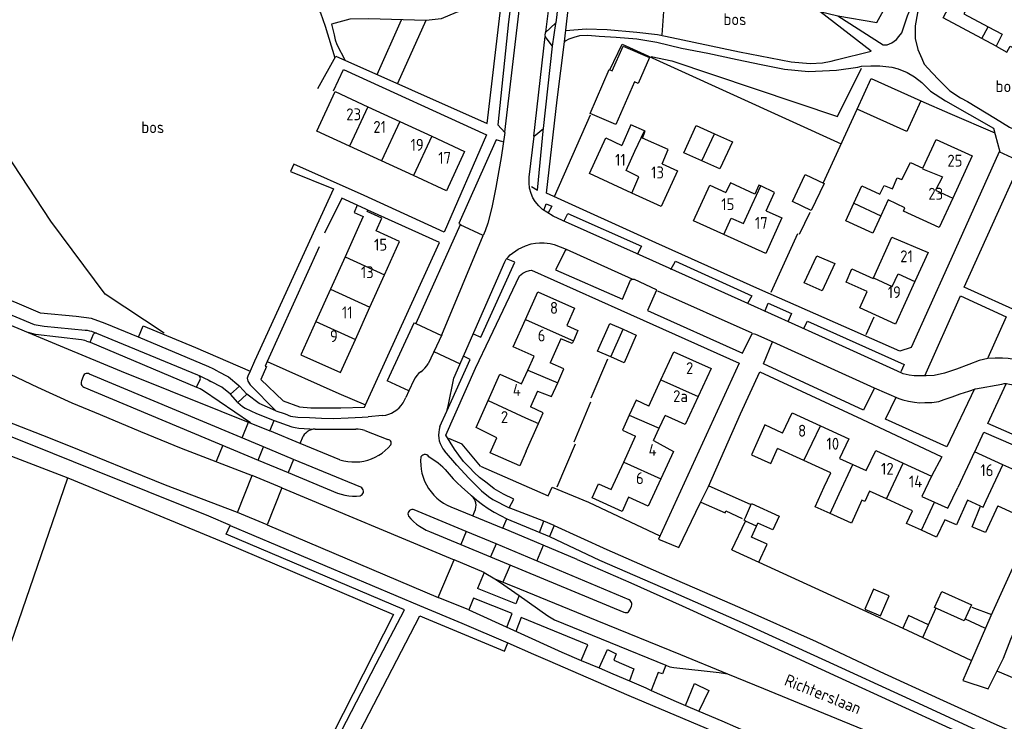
# Model space of a CAD drawing. Header units: metres. Extents: x 226218 to 240385, y 439369 to 449677.
# Tile 260 of 353: x 236286 to 236493, y 445125 to 445272. Entities that reach past the tile are written whole.
import ezdxf

# ---------------------------------------------------------------- set-up
doc = ezdxf.new("R2010")
doc.units = ezdxf.units.M
doc.header["$MEASUREMENT"] = 0
for name, color, linetype in [('BIJGEBOUW', 4, 'Continuous'), ('DAKRAND', 4, 'Continuous'), ('DAKRAND-BYG', 4, 'Continuous'), ('FUNKTIEAAND', 253, 'Continuous'), ('HEG', 253, 'Continuous'), ('HEK', 253, 'Continuous'), ('HOOFDGEBOUW', 4, 'Continuous'), ('HUISNUMMER', 253, 'Continuous'), ('KANTVERH', 253, 'Continuous'), ('OVLIJNOBJ', 253, 'Continuous'), ('RASTER', 253, 'Continuous'), ('STRAATNAAM', 253, 'Continuous'), ('TUSSENMUUR', 253, 'Continuous')]:
    doc.layers.add(name, color=color, linetype=linetype)
doc.styles.get("Standard").update_dxf_attribs({"font": 'iso.shx'})

msp = doc.modelspace()

# ---------------------------------------------------------------- linework, layer by layer
at = {"layer": 'BIJGEBOUW'}
for p, q in [((236432.48, 445248.43), (236436.28, 445246.72)), ((236413.28, 445207.33), (236416.04, 445206.12))]:
    msp.add_line(p, q, dxfattribs=at)
for points in [[(236429.82, 445242.75), (236426.02, 445244.45), (236428.68, 445250.13), (236432.48, 445248.43)], [(236436.28, 445246.72), (236433.62, 445241.04), (236429.82, 445242.75)], [(236455.54, 445237.97), (236452.85, 445232.31), (236448.9, 445234.19), (236451.59, 445239.85), (236455.54, 445237.97)], [(236410.71, 445201.51), (236407.94, 445202.73), (236410.51, 445208.55), (236413.28, 445207.33)], [(236416.04, 445206.12), (236413.48, 445200.29), (236410.71, 445201.51)], [(236438.99, 445167.79), (236440.31, 445170.7), (236446.08, 445168.07), (236444.75, 445165.17), (236441.63, 445166.59)]]:
    msp.add_lwpolyline(points, dxfattribs=at)
at = {"layer": 'DAKRAND'}
for p, q in [((236472.49, 445232.86), (236468.98, 445234.52)), ((236392.95, 445181.72), (236395.51, 445187.52))]:
    msp.add_line(p, q, dxfattribs=at)
for points in [[(236417.77, 445249.04), (236414.89, 445250.3), (236413.05, 445245.99)], [(236421.47, 445242.13), (236422.79, 445245.1), (236417.36, 445247.49), (236417.93, 445248.97), (236417.77, 445249.04)], [(236467.27, 445235.74), (236468.15, 445237.55), (236469.89, 445236.85), (236470.87, 445239.18), (236471.88, 445238.8), (236473.67, 445242.41), (236476.32, 445241.23)], [(236442.23, 445237.46), (236441.85, 445237.65), (236440.96, 445235.76), (236435.84, 445238.1), (236434.91, 445236.08)], [(236443.36, 445232.26), (236445.11, 445236.07), (236442.23, 445237.46)], [(236357.42, 445233.4), (236356.78, 445231.9), (236358.64, 445231.03), (236357.99, 445229.53)], [(236359.62, 445232.4), (236359.38, 445232.51), (236357.42, 445233.4)], [(236361.4, 445228), (236362.57, 445230.72), (236359.47, 445232.08), (236359.62, 445232.4)], [(236464.59, 445215.25), (236460.19, 445217.25), (236461.39, 445220.02), (236465.84, 445218)], [(236401.44, 445208.15), (236403.79, 445207.09), (236402.88, 445204.93)], [(236402.88, 445204.93), (236402.62, 445204.32), (236400.18, 445205.32)], [(236395.51, 445187.52), (236396.49, 445189.76), (236393.82, 445191.04)], [(236446.78, 445185.49), (236443.08, 445187.27), (236440.25, 445180.92), (236444.32, 445179.12), (236445.76, 445182.27)], [(236456.82, 445168.6), (236453.63, 445170.04), (236455.54, 445174.23)], [(236465.06, 445173.32), (236464.13, 445171.16), (236463.45, 445171.4), (236461.32, 445166.57), (236456.82, 445168.6)], [(236488.42, 445170.19), (236485.67, 445171.39), (236483.39, 445166.22), (236480.92, 445167.32)], [(236486.93, 445165.69), (236486.65, 445165.81), (236488.42, 445170.19)], [(236492.06, 445170.22), (236489.49, 445164.59), (236486.93, 445165.69)]]:
    msp.add_lwpolyline(points, dxfattribs=at)
at = {"layer": 'DAKRAND-BYG'}
for p, q in [((236491.67, 445266.87), (236488.66, 445268.47)), ((236436.11, 445160.98), (236439.01, 445167.04)), ((236441.35, 445165.96), (236441.63, 445166.59)), ((236436.11, 445160.98), (236441.79, 445158.38)), ((236476.26, 445142.57), (236477.48, 445145.25)), ((236472.06, 445144.49), (236476.26, 445142.57))]:
    msp.add_line(p, q, dxfattribs=at)
for points in [[(236488.66, 445268.47), (236480.54, 445272.78), (236483.36, 445278.1), (236486.39, 445276.5), (236484.88, 445273.66), (236490.03, 445270.93)], [(236490.03, 445270.93), (236492.99, 445269.35), (236491.67, 445266.87)], [(236406.35, 445252.69), (236410.35, 445261.93), (236411.01, 445261.64), (236413.27, 445266.86), (236418.83, 445264.46), (236416.46, 445258.99), (236415.67, 445259.33), (236411.77, 445250.34), (236406.35, 445252.69)], [(236462.46, 445253.6), (236465.4, 445260.05), (236475.86, 445255.37)], [(236475.86, 445255.37), (236472.91, 445248.88), (236462.46, 445253.6)], [(236457.77, 445221.13), (236455.12, 445215.42), (236451.35, 445217.07), (236454, 445222.78), (236457.77, 445221.13)], [(236439.01, 445167.04), (236439.02, 445167.08), (236438.72, 445167.22), (236438.99, 445167.79)], [(236441.79, 445158.38), (236443.57, 445162.17), (236440.3, 445163.63), (236441.35, 445165.96)], [(236467.4, 445147.1), (236469.2, 445151.29), (236465.92, 445152.7), (236464.12, 445148.51), (236467.4, 445147.1)], [(236484.98, 445146.08), (236478.76, 445148.89), (236480.27, 445152.22), (236486.49, 445149.42), (236484.98, 445146.08)], [(236477.48, 445145.25), (236473.24, 445147.15), (236472.06, 445144.49)]]:
    msp.add_lwpolyline(points, dxfattribs=at)
at = {"layer": 'HEG'}
for p, q in [((236398.85, 445235.22), (236406.45, 445252.39)), ((236444.39, 445215.16), (236449.99, 445227.46)), ((236406.56, 445192.92), (236410.11, 445201.1)), ((236353.54, 445193.83), (236359.13, 445191.44)), ((236399.4, 445174.21), (236403.3, 445183.24)), ((236431.28, 445174.46), (236439.98, 445170.6)), ((236476.26, 445142.57), (236486.53, 445137.74))]:
    msp.add_line(p, q, dxfattribs=at)
at = {"layer": 'HEK'}
for p, q in [((236338.49, 445200.54), (236353.54, 445193.83)), ((236492, 445135.51), (236522.33, 445122.55))]:
    msp.add_line(p, q, dxfattribs=at)
for points in [[(236458.44, 445273.24), (236466.64, 445271.82), (236480.13, 445296.22)], [(236491.67, 445266.87), (236493.94, 445265.59), (236494.62, 445266.85), (236496.73, 445265.61)], [(236481.93, 445252.65), (236491.4, 445248.59), (236491.45, 445248.41)], [(236383.32, 445178.53), (236379.46, 445183.22), (236376.68, 445184.4)], [(236383.32, 445178.53), (236397.51, 445172.32), (236398.36, 445174.16), (236406.05, 445171.01), (236421.04, 445163.9)], [(236296.51, 445176.07), (236284.63, 445141.37), (236283.03, 445136.48), (236270.23, 445105.38), (236274.46, 445103.15), (236274.95, 445100.51), (236279.27, 445098.08)]]:
    msp.add_lwpolyline(points, dxfattribs=at)
at = {"layer": 'HOOFDGEBOUW'}
for p, q in [((236359.65, 445254.12), (236366.37, 445251.02)), ((236366.37, 445251.02), (236373.09, 445247.92)), ((236373.09, 445247.92), (236379.99, 445244.73)), ((236362.54, 445242.72), (236355.82, 445245.82)), ((236369.26, 445239.62), (236362.54, 445242.72)), ((236468.98, 445234.52), (236467.45, 445231.19)), ((236357.99, 445229.53), (236354.85, 445222.55)), ((236354.85, 445222.55), (236351.79, 445215.75)), ((236360.09, 445212.01), (236363.15, 445218.81)), ((236465.84, 445218), (236465.89, 445218.12)), ((236351.79, 445215.75), (236348.73, 445208.95)), ((236357.03, 445205.21), (236360.09, 445212.01)), ((236403.05, 445211.76), (236401.44, 445208.15)), ((236400.18, 445205.32), (236397.93, 445200.27)), ((236393.27, 445198.76), (236394.57, 445201.68)), ((236391.97, 445195.84), (236393.27, 445198.76)), ((236431.77, 445199.09), (236429.06, 445193.2)), ((236418.71, 445191.19), (236421.25, 445196.73)), ((236395.29, 445194.34), (236393.82, 445191.04)), ((236420.9, 445186.58), (236422.11, 445189.22)), ((236419.69, 445183.95), (236420.9, 445186.58)), ((236454.8, 445187.05), (236460.76, 445184.32)), ((236413.42, 445179.42), (236415.93, 445184.9)), ((236419.69, 445183.95), (236423.87, 445181.67)), ((236460.76, 445184.32), (236458.79, 445180.19)), ((236451.3, 445179.73), (236445.76, 445182.27)), ((236423.87, 445181.67), (236421.22, 445175.91)), ((236456.93, 445177.15), (236451.3, 445179.73)), ((236458.79, 445180.19), (236461.57, 445178.92)), ((236410.77, 445173.67), (236413.42, 445179.42)), ((236461.57, 445178.92), (236464.4, 445177.62)), ((236472.12, 445179.23), (236478.13, 445176.48)), ((236498.82, 445176.25), (236493.13, 445178.86)), ((236455.54, 445174.23), (236456.93, 445177.15)), ((236478.13, 445176.48), (236476.08, 445172.21)), ((236468.65, 445171.67), (236465.06, 445173.32)), ((236474.11, 445169.18), (236468.65, 445171.67)), ((236476.08, 445172.21), (236478.77, 445170.98))]:
    msp.add_line(p, q, dxfattribs=at)
for points in [[(236355.82, 445245.82), (236348.92, 445249), (236352.75, 445257.3), (236359.65, 445254.12)], [(236415.14, 445235.94), (236406.21, 445240.04), (236409.66, 445247.55), (236413.05, 445245.99)], [(236476.32, 445241.23), (236479.06, 445247.24), (236486.62, 445243.78), (236482.57, 445234.91)], [(236379.99, 445244.73), (236376.16, 445236.44), (236369.26, 445239.62)], [(236421.47, 445242.13), (236424.71, 445240.64), (236421.26, 445233.13), (236415.14, 445235.94)], [(236434.47, 445227.25), (236428.11, 445230.12), (236431.49, 445237.62), (236434.91, 445236.08)], [(236461.77, 445233.81), (236463.46, 445237.49), (236467.27, 445235.74)], [(236467.45, 445231.19), (236465.76, 445227.51), (236460.07, 445230.12), (236461.77, 445233.81)], [(236482.57, 445234.91), (236479.75, 445228.74), (236472.19, 445232.19), (236472.49, 445232.86)], [(236443.36, 445232.26), (236446.64, 445230.78), (236443.26, 445223.28), (236434.47, 445227.25)], [(236363.15, 445218.81), (236366.29, 445225.8), (236361.4, 445228)], [(236465.89, 445218.12), (236469.77, 445226.68), (236477.4, 445223.5), (236474.63, 445217.38)], [(236474.63, 445217.38), (236470.56, 445208.41), (236463.04, 445211.82), (236464.59, 445215.25)], [(236392.79, 445209.4), (236395.36, 445215.18), (236403.05, 445211.76)], [(236348.73, 445208.95), (236345.59, 445201.96), (236353.89, 445198.23), (236357.03, 445205.21)], [(236394.57, 445201.68), (236390.21, 445203.63), (236392.79, 445209.4)], [(236421.25, 445196.73), (236423.96, 445202.62), (236431.77, 445199.09)], [(236399.54, 445196.1), (236400.83, 445198.99), (236397.93, 445200.27)], [(236384.91, 445192.35), (236387.38, 445197.89), (236391.97, 445195.84)], [(236395.29, 445194.34), (236398.25, 445193.21), (236399.54, 445196.1)], [(236386.77, 445184.5), (236382.38, 445186.68), (236384.91, 445192.35)], [(236418.71, 445191.19), (236416.02, 445192.41), (236414.58, 445189.28)], [(236429.06, 445193.2), (236426.35, 445187.3), (236422.11, 445189.22)], [(236414.58, 445189.28), (236413.15, 445186.16), (236415.93, 445184.9)], [(236446.78, 445185.49), (236448.83, 445189.78), (236454.8, 445187.05)], [(236392.95, 445181.72), (236391.58, 445178.63), (236385.38, 445181.38), (236386.77, 445184.5)], [(236464.4, 445177.62), (236466.42, 445181.84), (236472.12, 445179.23)], [(236493.13, 445178.86), (236487.18, 445181.58), (236483.61, 445174.09)], [(236421.22, 445175.91), (236418.57, 445170.15), (236414.44, 445172.02)], [(236492.06, 445170.22), (236495.24, 445168.76), (236498.82, 445176.25)], [(236414.44, 445172.02), (236413.07, 445169.04), (236406.76, 445171.9), (236408.13, 445174.87), (236410.77, 445173.67)], [(236478.77, 445170.98), (236481.52, 445169.72), (236483.61, 445174.09)], [(236476.03, 445165.09), (236472.85, 445166.54), (236474.11, 445169.18)], [(236480.92, 445167.32), (236479.17, 445163.65), (236476.03, 445165.09)]]:
    msp.add_lwpolyline(points, dxfattribs=at)
at = {"layer": 'KANTVERH'}
for p, q in [((236397.07, 445269.79), (236400.14, 445295.48)), ((236398.46, 445266.87), (236399.17, 445271.63)), ((236394.52, 445247.95), (236396.92, 445268.86)), ((236349.13, 445257.94), (236352.89, 445264.7)), ((236491.51, 445248.25), (236492.44, 445244.61)), ((236375.16, 445206.14), (236383.87, 445227.02)), ((236349.38, 445224.69), (236338.49, 445200.54)), ((236401.35, 445224.18), (236415.1, 445217.97)), ((236377.72, 445197.09), (236388.43, 445221.54)), ((236420.51, 445215.42), (236440.35, 445206.62)), ((236300.52, 445204.86), (236301.3, 445204.61)), ((236301.3, 445204.61), (236301.95, 445206.29)), ((236301.3, 445204.61), (236323.61, 445195.19)), ((236375.16, 445206.14), (236372.35, 445200.1)), ((236323.42, 445203.5), (236334.88, 445198.51)), ((236373.53, 445202.65), (236379.04, 445200.09)), ((236335.84, 445200.62), (236334.88, 445198.51)), ((236338.49, 445200.54), (236338.08, 445199.61)), ((236299.81, 445197.44), (236299.43, 445196.5)), ((236337.69, 445182.65), (236301.11, 445197.93)), ((236368.29, 445194.41), (236363.73, 445196.49)), ((236369.3, 445196.67), (236368.29, 445194.41)), ((236376.52, 445191.17), (236377.72, 445197.09)), ((236299.93, 445195.19), (236336.59, 445179.86)), ((236332.64, 445195.4), (236330.78, 445193.67)), ((236368.29, 445194.41), (236367.64, 445193.01)), ((236332.32, 445191.95), (236330.78, 445193.67)), ((236334.22, 445193.72), (236332.32, 445191.95)), ((236333.85, 445190.77), (236336.22, 445189.65)), ((236374.8, 445186.88), (236376.23, 445190.15)), ((236336.22, 445189.65), (236339.93, 445188.16)), ((236339.05, 445186.02), (236339.93, 445188.16)), ((236339.93, 445188.16), (236343.66, 445186.86)), ((236362.75, 445189.2), (236359.72, 445188.93)), ((236333.21, 445184.52), (236334.59, 445187.81)), ((236345.4, 445183.35), (236339.05, 445186.02)), ((236345.16, 445186.53), (236348.56, 445186.37)), ((236348.56, 445186.37), (236349.12, 445186.34)), ((236349.12, 445186.34), (236357.14, 445186.32)), ((236359, 445186.04), (236363.81, 445184.15)), ((236345.4, 445183.35), (236346.04, 445184.85)), ((236329.16, 445182.97), (236327.73, 445179.53)), ((236336.59, 445179.86), (236337.69, 445182.65)), ((236344.05, 445179.99), (236337.69, 445182.65)), ((236353.79, 445179.89), (236345.4, 445183.35)), ((236378.33, 445178.79), (236375.77, 445181.76)), ((236336.59, 445179.86), (236342.89, 445177.25)), ((236344.05, 445179.99), (236342.89, 445177.25)), ((236358.14, 445174.12), (236344.05, 445179.99)), ((236374.4, 445179.21), (236372.49, 445180.56)), ((236332.23, 445168.86), (236335.32, 445176.59)), ((236341.54, 445173.99), (236335.32, 445176.59)), ((236342.89, 445177.25), (236353.29, 445172.92)), ((236341.54, 445173.99), (236338.5, 445166.25)), ((236341.54, 445173.99), (236377.75, 445158.85)), ((236381.31, 445172.49), (236379.36, 445174.2)), ((236380.32, 445164.84), (236369.41, 445169.42)), ((236377.11, 445170.03), (236381.7, 445168.11)), ((236381.7, 445168.11), (236382.29, 445169.49)), ((236396.61, 445166.98), (236389.31, 445169.81)), ((236326.13, 445168.13), (236330.71, 445166.19)), ((236338.5, 445166.25), (236332.23, 445168.86)), ((236381.7, 445168.11), (236387.98, 445165.52)), ((236387.98, 445165.52), (236388.82, 445167.52)), ((236388.82, 445167.52), (236397.81, 445163.75)), ((236338.5, 445166.25), (236374.44, 445150.97)), ((236403.63, 445158.94), (236387.98, 445165.52)), ((236395.69, 445164.64), (236396.61, 445166.98)), ((236398.78, 445166.1), (236396.61, 445166.98)), ((236398.78, 445166.1), (236397.81, 445163.75)), ((236372.63, 445164.83), (236379.16, 445162.11)), ((236380.32, 445164.84), (236379.16, 445162.11)), ((236386.61, 445162.21), (236380.32, 445164.84)), ((236379.16, 445162.11), (236385.41, 445159.48)), ((236386.61, 445162.21), (236385.41, 445159.48)), ((236414.56, 445150.47), (236386.61, 445162.21)), ((236395.14, 445158.63), (236396.53, 445161.93)), ((236385.41, 445159.48), (236413.45, 445147.86)), ((236374.44, 445150.97), (236377.75, 445158.85)), ((236384.1, 445156.2), (236377.75, 445158.85)), ((236389.52, 445157.78), (236388.01, 445154.2)), ((236384.1, 445156.2), (236382.7, 445152.83)), ((236384.1, 445156.2), (236386.32, 445154.9)), ((236390.75, 445149.63), (236382.7, 445152.83)), ((236380.85, 445148.34), (236374.44, 445150.97)), ((236381.87, 445150.82), (236380.85, 445148.34)), ((236391.45, 445151.38), (236390.75, 445149.63)), ((236414.72, 445148.4), (236415.04, 445149.17)), ((236486.57, 445148.94), (236490.69, 445147.39)), ((236485.15, 445146.45), (236489.24, 445144.61)), ((236389.04, 445141.4), (236394.45, 445139.06)), ((236404.51, 445137.75), (236408.23, 445136.17)), ((236422.27, 445136.71), (236421.56, 445134.93)), ((236408.23, 445136.17), (236411.12, 445134.94)), ((236411.12, 445134.94), (236414.61, 445133.46)), ((236418.05, 445131.95), (236419.19, 445131.45)), ((236426.39, 445128.27), (236429.24, 445127.05))]:
    msp.add_line(p, q, dxfattribs=at)
for points in [[(236352.89, 445264.7), (236384.74, 445250.61), (236387.6, 445275.05), (236391.38, 445307.18), (236388.2, 445308.98), (236369.52, 445275.45), (236368.52, 445276), (236387.01, 445309.58), (236369.11, 445319.57)], [(236534.91, 445195.09), (236532.43, 445194.31), (236509.75, 445204.96), (236485, 445216.22), (236496.9, 445242.56), (236492.34, 445244.61), (236481.53, 445220.6), (236473.83, 445203.53), (236471.44, 445202.74), (236442.02, 445215.71), (236420.14, 445225.51), (236397.17, 445235.97), (236399.46, 445255.53), (236400.99, 445267.75), (236402.88, 445284.49), (236404.47, 445298.25)], [(236392.19, 445295.7), (236389.23, 445271.96), (236386.98, 445250.31), (236388.41, 445248.66), (236387.65, 445243.45), (236387.2, 445240.67), (236386.54, 445237.14), (236385.68, 445232.92), (236384.88, 445229.65), (236384.27, 445228.01), (236383.87, 445227.02), (236379.06, 445229.27), (236369.76, 445208.53), (236375.12, 445206.05)], [(236388.46, 445248.76), (236391.78, 445277.37), (236394.23, 445297.19)], [(236400.24, 445297.32), (236400.14, 445295.73), (236400.63, 445295.08), (236401.72, 445293.39), (236399.12, 445271.73), (236396.92, 445269.65), (236396.87, 445269.16), (236396.92, 445268.86)], [(236479.69, 445283.41), (236478.04, 445280.23), (236476.34, 445276.46), (236475.14, 445273.83), (236474.64, 445271.1), (236474.68, 445268.42), (236475.27, 445266.13), (236476.05, 445264.24), (236476.6, 445263.04), (236478.23, 445261.25), (236479.67, 445259.76), (236480.95, 445258.41), (236481.95, 445257.46), (236484.23, 445255.97), (236485.66, 445255.22), (236491.53, 445251.63)], [(236458.07, 445263.95), (236465.43, 445265.81), (236454.67, 445274.09), (236458.44, 445273.24), (236467.92, 445267.15), (236468.76, 445267.09), (236469.8, 445267.54), (236470.75, 445268.23), (236471.25, 445268.87), (236471.85, 445269.67), (236473.05, 445273.19), (236474.45, 445276.66), (236475.55, 445279.24)], [(236346.18, 445277.97), (236347.79, 445276.4), (236349.05, 445274.83), (236349.67, 445273.83), (236350.66, 445271.07), (236352.7, 445264.36)], [(236387.74, 445276.24), (236385.55, 445276.49), (236378.19, 445273.92), (236375.07, 445272.61), (236371.87, 445272.26), (236359.78, 445272.56), (236355.85, 445272.51), (236351.97, 445271.43)], [(236351.97, 445271.43), (236352.56, 445269.19), (236352.74, 445268.19), (236353.11, 445267.19), (236354.86, 445263.83)], [(236470.93, 445198.52), (236459.37, 445203.78), (236439.48, 445212.73), (236416.11, 445223.29), (236400.58, 445230.19), (236398.59, 445231.14), (236397.25, 445231.94), (236396.36, 445232.49), (236395.57, 445233.29), (236394.83, 445234.19), (236394.33, 445234.98), (236393.94, 445235.88), (236393.64, 445237.02), (236393.55, 445238.11), (236393.55, 445239.31), (236394.57, 445247.9), (236396.56, 445249.53), (236398.46, 445266.87), (236396.92, 445268.86)], [(236400.99, 445267.71), (236401.19, 445267.95), (236401.94, 445268.4), (236402.98, 445268.74), (236404.18, 445269.08), (236405.87, 445269.18), (236408.25, 445268.97), (236411.83, 445268.76), (236416.2, 445268.4), (236420.37, 445267.69), (236425.58, 445266.43), (236431.09, 445265.37), (236437.25, 445264.01), (236442.32, 445262.95), (236447.18, 445261.99), (236452.25, 445261.53), (236458.11, 445261.81), (236462.63, 445262.44)], [(236401.26, 445270.14), (236405.52, 445270.47), (236409.94, 445270.31), (236416.15, 445269.79), (236420.52, 445269.28), (236422.21, 445268.93), (236437.75, 445265.65), (236448.58, 445263.53), (236452.6, 445263.22), (236455.23, 445263.31), (236457.02, 445263.7), (236458.07, 445263.95)], [(236462.63, 445262.44), (236463.43, 445262.64), (236465.37, 445262.73), (236467.26, 445262.73), (236469.79, 445262.42), (236471.08, 445262.07), (236473.01, 445261.27), (236474.5, 445260.37), (236476.09, 445259.17), (236477.87, 445257.38), (236481.04, 445255.33), (236491.16, 445249.63), (236491.51, 445248.25)], [(236352.41, 445257.43), (236354.55, 445261.91), (236384.58, 445248.18), (236375.68, 445227.74), (236358.86, 445235.44), (236344.12, 445242.05), (236343.37, 445240.51), (236352.4, 445236.85), (236335.84, 445200.62)], [(236491.53, 445251.63), (236494.49, 445249.82), (236497.77, 445248.37), (236500.4, 445247.52), (236510.7, 445252.31), (236514.82, 445252.72)], [(236290.85, 445210.73), (236285.91, 445212.79), (236278.18, 445215.99), (236270.39, 445219.29), (236263.44, 445221.98), (236256.49, 445224.81), (236250.72, 445227.12), (236244.71, 445229.54), (236237.41, 445232.43), (236230.11, 445235.17), (236222.61, 445237.97), (236213.53, 445241.29), (236206.23, 445243.99), (236197.4, 445247.21), (236189.85, 445249.81), (236183.84, 445251.88)], [(236394.04, 445237.32), (236395.33, 445236.57), (236396.56, 445249.68)], [(236388.01, 445246.73), (236386.62, 445247.18), (236378.76, 445229.57), (236379.19, 445229.35)], [(236213.69, 445238.41), (236214.41, 445238.14), (236222.89, 445234.98), (236230.93, 445231.97), (236240.8, 445228.13), (236249.47, 445224.66), (236257.56, 445221.51), (236270.52, 445216.26), (236289.49, 445208.32)], [(236212.97, 445236.71), (236215.55, 445235.78), (236223.64, 445232.67), (236233.46, 445228.98), (236244.06, 445224.88), (236254.02, 445220.84), (236265.35, 445216.17), (236274.76, 445212.24), (236283.88, 445208.46), (236288.27, 445206.63)], [(236357.42, 445233.4), (236354.18, 445234.86), (236350.53, 445227.52)], [(236396.71, 445232.54), (236397.11, 445233.68), (236398.3, 445233.23), (236397.55, 445231.79)], [(236359.13, 445191.44), (236374.67, 445225.6), (236359.62, 445232.4)], [(236400.88, 445230.14), (236401.67, 445231.68), (236417.15, 445224.83), (236416.3, 445223.19)], [(236388.43, 445221.54), (236388.73, 445222.08), (236389.13, 445222.48), (236389.52, 445222.97), (236391.27, 445224.16), (236392.76, 445224.9), (236394, 445225.29), (236394.9, 445225.44), (236395.69, 445225.49), (236396.69, 445225.48), (236397.93, 445225.33), (236398.77, 445225.13), (236401.35, 445224.18), (236401.2, 445223.93), (236399.05, 445219.86), (236413.14, 445213.66), (236414.85, 445217.68), (236415.15, 445217.88), (236415.64, 445217.87), (236420.26, 445215.72), (236420.31, 445215.52), (236418.4, 445211.26), (236438.35, 445202.3), (236440.35, 445206.32), (236440.65, 445206.42), (236441.14, 445206.32), (236444.77, 445204.72), (236466.05, 445195.01), (236471.26, 445192.81)], [(236223.8, 445224.86), (236232.35, 445221.45), (236238.36, 445218.98), (236245.61, 445215.99), (236250.78, 445213.65), (236256.34, 445211.14), (236261.02, 445208.8), (236266.78, 445206.14), (236271.75, 445203.75), (236276.42, 445201.56), (236281.45, 445199.27), (236290.21, 445195.15), (236297.45, 445191.91), (236303.36, 445189.4), (236311.89, 445185.88), (236320.41, 445182.37), (236335.32, 445176.59)], [(236381.78, 445206.36), (236383.36, 445205.7), (236390.56, 445221.43), (236388.8, 445222.15)], [(236423.35, 445219.89), (236424.3, 445221.67), (236440.37, 445214.37), (236439.47, 445212.73)], [(236389.31, 445169.81), (236390.31, 445171.6), (236388.13, 445172.65), (236386.19, 445173.8), (236384.7, 445174.99), (236383.12, 445176.19), (236381.98, 445177.24), (236380.99, 445178.28), (236379.75, 445179.53), (236378.76, 445180.88), (236377.87, 445182.17), (236376.04, 445185.11), (236382.3, 445199.15), (236385.25, 445205.5), (236391.5, 445218.6), (236392.2, 445219.14), (236392.94, 445219.49)], [(236392.94, 445219.49), (236393.64, 445219.68), (236394.04, 445219.73), (236412.84, 445211.38), (236437.65, 445200.22), (236420.74, 445163.21), (236425.01, 445161.45), (236429.51, 445170.78), (236431.21, 445174.3), (236437.96, 445189.53), (236442.06, 445198.41), (236463.49, 445188.41), (236480.26, 445180.51), (236478.12, 445176.47)], [(236206.18, 445213.52), (236217.87, 445209.43), (236224.93, 445206.99), (236233.81, 445203.72), (236243.38, 445200.28), (236251.18, 445197.53), (236257.69, 445195.2), (236266.91, 445191.67), (236276.78, 445187.83), (236284.12, 445184.99), (236293.34, 445181.31), (236302.07, 445177.79), (236313.41, 445173.22), (236326.13, 445168.13)], [(236332.23, 445168.86), (236317.11, 445174.58), (236310.02, 445177.47), (236302.82, 445180.41), (236297.15, 445182.67), (236291.33, 445184.98), (236285.27, 445187.4), (236278.37, 445190.08), (236272.65, 445192.29), (236267.42, 445194.34), (236262.04, 445196.4), (236256.91, 445198.3), (236251.33, 445200.21), (236245.46, 445202.37), (236239.3, 445204.59), (236231.85, 445207.24), (236224.3, 445209.94), (236211.84, 445214.25)], [(236443.05, 445211.08), (236443.8, 445212.82), (236448.71, 445210.62), (236447.91, 445208.88)], [(236476.69, 445197.56), (236484.2, 445214.38), (236493.82, 445209.93), (236489.97, 445201.3)], [(236328.01, 445198.55), (236327.11, 445199.04), (236326.24, 445199.47), (236311.43, 445205.67), (236304.44, 445208.54), (236301.57, 445209.57), (236298.32, 445210.03), (236290.85, 445210.73)], [(236451.23, 445207.43), (236452.03, 445209.07), (236472.33, 445199.96), (236471.63, 445198.37)], [(236299.46, 445205.1), (236289.78, 445206.27), (236289.05, 445206.43), (236288.27, 445206.63)], [(236288.27, 445206.63), (236295.81, 445203.48), (236307.83, 445198.55), (236339.05, 445186.02)], [(236289.49, 445208.32), (236291.63, 445208.02), (236300.2, 445207.18), (236300.68, 445207.12), (236301.15, 445207.03), (236301.57, 445206.92), (236302.08, 445206.75), (236302.63, 445206.53)], [(236311.43, 445205.67), (236312.41, 445208.09), (236323.42, 445203.5)], [(236369.85, 445208.48), (236369.31, 445208.63), (236363.73, 445196.49)], [(236300.52, 445204.86), (236300.17, 445204.98), (236299.82, 445205.06), (236299.46, 445205.1)], [(236302.63, 445206.53), (236302.44, 445206.54), (236302.26, 445206.51), (236302.09, 445206.42), (236301.95, 445206.29)], [(236302.63, 445206.53), (236323.81, 445197.75), (236324.17, 445197.59)], [(236466.05, 445194.91), (236463.8, 445190.35), (236442.77, 445200.1), (236444.72, 445204.67)], [(236376.23, 445190.15), (236381.16, 445200.99), (236379.72, 445201.65)], [(236499.06, 445199.83), (236498.16, 445200.28), (236496.87, 445200.68), (236495.53, 445200.98), (236494.19, 445201.18), (236493, 445201.29), (236491.46, 445201.29), (236489.92, 445201.2), (236488.13, 445200.75), (236485.94, 445199.92), (236483.35, 445198.98), (236480.87, 445198.09), (236478.68, 445197.6), (236476.99, 445197.56), (236475.75, 445197.56), (236474.45, 445197.57), (236473.41, 445197.72), (236472.17, 445197.97), (236470.93, 445198.52)], [(236328.01, 445198.55), (236330.36, 445197.33), (236332.55, 445195.5), (236332.64, 445195.4), (236334.22, 445193.72)], [(236334.88, 445198.51), (236334.39, 445197.46), (236334.29, 445197.06), (236334.39, 445196.42), (236334.89, 445195.67), (236340.33, 445190.19), (236342.27, 445189.54), (236343.41, 445189.09), (236344.95, 445188.88), (236347.39, 445188.77), (236349.92, 445188.62), (236352.5, 445188.61), (236355.53, 445188.75), (236358.42, 445188.89), (236359.72, 445188.93)], [(236338.08, 445199.61), (236338.32, 445199.52), (236337.13, 445196.76), (236341.83, 445192.32), (236345.25, 445191.02)], [(236370.75, 445198.4), (236370.31, 445198.04), (236369.92, 445197.62), (236369.58, 445197.16), (236369.3, 445196.67)], [(236370.75, 445198.4), (236371.21, 445198.77), (236371.63, 445199.18), (236372.01, 445199.62), (236372.35, 445200.1)], [(236486.53, 445137.74), (236484.69, 445133.49), (236490.05, 445131.74), (236493.25, 445138.24), (236494.75, 445142.21), (236500.45, 445154.96), (236502.71, 445159.87), (236511.91, 445179.81), (236536.27, 445168.86), (236543.86, 445165.55), (236551.27, 445181.58), (236559.07, 445198.5)], [(236299.43, 445196.5), (236299.36, 445196.25), (236299.36, 445196), (236299.42, 445195.75), (236299.55, 445195.52), (236299.72, 445195.33), (236299.93, 445195.19)], [(236301.11, 445197.93), (236300.9, 445198.03), (236300.68, 445198.06), (236300.45, 445198.04), (236300.24, 445197.96), (236300.05, 445197.83), (236299.91, 445197.65), (236299.81, 445197.44)], [(236334.96, 445187.66), (236325.1, 445194.38), (236324.74, 445194.63), (236324.42, 445194.82), (236324.08, 445194.99), (236323.61, 445195.19), (236324.41, 445196.77)], [(236324.17, 445197.59), (236325.32, 445197.08), (236326.07, 445196.7), (236326.64, 445196.36)], [(236324.41, 445196.77), (236324.46, 445196.99), (236324.43, 445197.22), (236324.33, 445197.43), (236324.17, 445197.59)], [(236330.78, 445193.67), (236328.96, 445195.2), (236326.64, 445196.36)], [(236487.12, 445194.8), (236481.31, 445182.64), (236468.42, 445188.45), (236470.71, 445193.04)], [(236471.26, 445192.81), (236472.1, 445192.51), (236473.25, 445192.21), (236474.54, 445192), (236475.58, 445191.9), (236476.72, 445191.95), (236478.16, 445191.94), (236479.65, 445192.19), (236480.8, 445192.58), (236482.44, 445193.12), (236484.13, 445193.76), (236485.92, 445194.35), (236487.36, 445194.84), (236492.88, 445195.82), (236493.38, 445195.92), (236493.88, 445195.92), (236494.52, 445195.82), (236495.32, 445195.66), (236496.36, 445195.31)], [(236509.63, 445189), (236505.75, 445180.58), (236489.97, 445187.53), (236493.83, 445195.87)], [(236340.33, 445190.19), (236336.79, 445191.72), (236334.22, 445193.72)], [(236362.75, 445189.2), (236363.39, 445189.31), (236364.02, 445189.48), (236364.62, 445189.73), (236365.2, 445190.04), (236365.73, 445190.41), (236366.22, 445190.84), (236366.66, 445191.32), (236367.05, 445191.85), (236367.38, 445192.41), (236367.64, 445193.01)], [(236332.32, 445191.95), (236332.79, 445191.5), (236333.3, 445191.1), (236333.85, 445190.77)], [(236345.25, 445191.02), (236347.69, 445190.81), (236350.67, 445190.8), (236353.95, 445190.79), (236358.92, 445190.97), (236359.13, 445191.44)], [(236376.23, 445190.15), (236376.39, 445190.66), (236376.52, 445191.17)], [(236343.66, 445186.86), (236344.4, 445186.66), (236345.16, 445186.53)], [(236348.56, 445186.37), (236348.13, 445186.32), (236347.7, 445186.21), (236347.3, 445186.03), (236346.92, 445185.81), (236346.58, 445185.53), (236346.29, 445185.21), (236346.04, 445184.85)], [(236359, 445186.04), (236358.55, 445186.18), (236358.09, 445186.27), (236357.62, 445186.32), (236357.14, 445186.31)], [(236374.8, 445186.88), (236374.63, 445186.29), (236374.53, 445185.7), (236374.5, 445185.09), (236374.54, 445184.48), (236374.65, 445183.89), (236374.84, 445183.31), (236375.09, 445182.76), (236375.4, 445182.23), (236375.77, 445181.76)], [(236364.49, 445183.02), (236364.56, 445183.23), (236364.56, 445183.45), (236364.51, 445183.67), (236364.39, 445183.86), (236364.23, 445184.01), (236364.03, 445184.11), (236363.81, 445184.15)], [(236487.2, 445181.6), (236489.08, 445185.69), (236505, 445178.84), (236490.59, 445147.09), (236486.53, 445137.74)], [(236353.79, 445179.89), (236354.61, 445179.67), (236355.44, 445179.53), (236356.27, 445179.45), (236357.12, 445179.45), (236357.96, 445179.51), (236358.79, 445179.65), (236359.61, 445179.85), (236360.41, 445180.12), (236361.18, 445180.46), (236361.92, 445180.85), (236362.63, 445181.31), (236363.3, 445181.83), (236363.92, 445182.4), (236364.49, 445183.02)], [(236370.79, 445180.55), (236370.73, 445179.67), (236370.75, 445178.79), (236370.85, 445177.92), (236371.02, 445177.06), (236371.26, 445176.22), (236371.58, 445175.4), (236371.96, 445174.61), (236372.41, 445173.85), (236372.93, 445173.14), (236373.5, 445172.48), (236374.14, 445171.87), (236374.82, 445171.31), (236375.54, 445170.82), (236376.31, 445170.39), (236377.11, 445170.03)], [(236372.49, 445180.56), (236372.29, 445180.77), (236372.05, 445180.92), (236371.78, 445180.99), (236371.49, 445180.99), (236371.22, 445180.91), (236370.98, 445180.76), (236370.79, 445180.55)], [(236375.91, 445177.83), (236375.43, 445178.32), (236374.93, 445178.78), (236374.4, 445179.21)], [(236375.91, 445177.83), (236376.7, 445176.86), (236377.55, 445175.93), (236378.43, 445175.04), (236379.36, 445174.2)], [(236378.33, 445178.79), (236380.86, 445176.06), (236383.54, 445173.35), (236384.99, 445172.21), (236385.89, 445171.56), (236389.31, 445169.81)], [(236358.04, 445172.33), (236358.27, 445172.44), (236358.48, 445172.6), (236358.62, 445172.82), (236358.71, 445173.06), (236358.72, 445173.32), (236358.67, 445173.58), (236358.54, 445173.8), (236358.36, 445173.99), (236358.14, 445174.12)], [(236353.29, 445172.92), (236354.05, 445172.67), (236354.83, 445172.47), (236355.63, 445172.34), (236356.43, 445172.28), (236357.23, 445172.27), (236358.04, 445172.33)], [(236381.31, 445172.49), (236381.38, 445172.43), (236381.44, 445172.37)], [(236381.44, 445172.37), (236382.57, 445171.41), (236383.74, 445170.51), (236384.95, 445169.67), (236386.21, 445168.89), (236387.5, 445168.17), (236388.82, 445167.52)], [(236382.29, 445169.49), (236382.37, 445169.93), (236382.39, 445170.39), (236382.34, 445170.83), (236382.21, 445171.27), (236382.02, 445171.67), (236381.76, 445172.05), (236381.44, 445172.37)], [(236369.41, 445169.42), (236369.16, 445169.48), (236368.9, 445169.47), (236368.65, 445169.4), (236368.43, 445169.26), (236368.26, 445169.07), (236368.14, 445168.84), (236368.08, 445168.58), (236368.1, 445168.32), (236368.18, 445168.08)], [(236429.61, 445170.98), (236434.72, 445168.73), (236434.87, 445169.17), (236438.34, 445167.57)], [(236368.18, 445168.08), (236368.69, 445167.47), (236369.26, 445166.91), (236369.86, 445166.39), (236370.51, 445165.92), (236371.18, 445165.5), (236371.89, 445165.14), (236372.63, 445164.83)], [(236326.9, 445069.96), (236336.19, 445087.86), (236345.07, 445105.47), (236354.14, 445122.92), (236361.41, 445136.99), (236367.32, 445148.4), (236329.87, 445164.29), (236330.72, 445166.12), (236370.51, 445149.3), (236379.4, 445145.55), (236389.04, 445141.4)], [(236398.78, 445166.1), (236409.85, 445161.05), (236422.5, 445155.55), (236437.79, 445148.84), (236453.86, 445141.69), (236467.25, 445135.39), (236479.81, 445129.68), (236491.22, 445124.48), (236503.67, 445119.03), (236515.78, 445113.72), (236524.91, 445109.97), (236533.64, 445105.97), (236559.44, 445094.89)], [(236397.81, 445163.75), (236408.3, 445158.82), (236423.19, 445152.37), (236438.92, 445145.41), (236455.83, 445137.71), (236473.55, 445129.6), (236491.16, 445121.5), (236506.24, 445114.94), (236515.75, 445110.9)], [(236403.63, 445158.94), (236414.9, 445154.03), (236425.71, 445149.23), (236439.06, 445143.13), (236448.83, 445138.67), (236458.41, 445134.27), (236470.96, 445128.52), (236481.97, 445123.52), (236492.14, 445119.01), (236504.55, 445113.71), (236513.77, 445109.89)], [(236386.32, 445154.9), (236391.49, 445152.77), (236407.77, 445146.11), (236425.33, 445138.95), (236435.21, 445134.92)], [(236386.32, 445154.9), (236387.28, 445154.27), (236391.45, 445151.38), (236397.49, 445147.13), (236398.16, 445146.66), (236398.88, 445146.3), (236422.27, 445136.71)], [(236388.83, 445144.73), (236389.94, 445147.6), (236381.87, 445150.82)], [(236415.04, 445149.17), (236415.12, 445149.41), (236415.13, 445149.67), (236415.07, 445149.92), (236414.95, 445150.14), (236414.78, 445150.33), (236414.56, 445150.47)], [(236345.38, 445098.47), (236370.57, 445147.09), (236371.58, 445146.68)], [(236371.58, 445146.68), (236388.38, 445139.66), (236389.04, 445141.4)], [(236380.85, 445148.34), (236400.44, 445139.47), (236404.51, 445137.75)], [(236404.51, 445137.75), (236405.9, 445141.02), (236391.88, 445146.77), (236390.76, 445143.85)], [(236413.45, 445147.86), (236413.7, 445147.78), (236413.96, 445147.78), (236414.2, 445147.84), (236414.43, 445147.98), (236414.6, 445148.17), (236414.72, 445148.4)], [(236394.45, 445139.06), (236397.41, 445137.79), (236414.52, 445130.34), (236430.75, 445123.48), (236446.82, 445116.37), (236464.19, 445108.87), (236480.22, 445101.96), (236491.48, 445097.2), (236505.57, 445090.9), (236518.97, 445085.14), (236530.18, 445080.24), (236541.29, 445075.53), (236552.51, 445070.58), (236562.28, 445066.28), (236562.97, 445065.98)], [(236408.23, 445136.17), (236410.03, 445140.01), (236411.86, 445139.15), (236411.34, 445137.78), (236415.52, 445135.97), (236414.61, 445133.46)], [(236422.27, 445136.71), (236422.4, 445136.66), (236423.14, 445136.38), (236423.93, 445136.22), (236433.47, 445135.22), (236435.21, 445134.92)], [(236421.56, 445134.93), (236420.69, 445135.21), (236419.19, 445131.45)], [(236435.21, 445134.92), (236442.8, 445131.84), (236459.32, 445125.03), (236471.33, 445120.17), (236476.94, 445117.87), (236480.71, 445116.36), (236483.59, 445115.16), (236485.08, 445114.61)], [(236414.61, 445133.46), (236416.12, 445132.82), (236418.05, 445131.95)], [(236426.39, 445128.27), (236428.29, 445132.91), (236431.29, 445131.44), (236429.24, 445127.05)], [(236419.19, 445131.45), (236424.41, 445129.11), (236426.39, 445128.27)], [(236429.24, 445127.05), (236434.03, 445125.01), (236445.54, 445120), (236456.16, 445115.45), (236465.29, 445111.49), (236473.68, 445107.79), (236483.15, 445103.69), (236490.55, 445100.49), (236499.58, 445096.43), (236508.46, 445092.58), (236516.59, 445089.08), (236523.44, 445086.27), (236531.38, 445082.72), (236542.69, 445077.87), (236555.49, 445072.31), (236564.23, 445068.56)]]:
    msp.add_lwpolyline(points, dxfattribs=at)
at = {"layer": 'OVLIJNOBJ'}
for p, q in [((236421.47, 445269.23), (236422.92, 445288.1)), ((236361.58, 445260.86), (236366.69, 445272.39)), ((236365.94, 445259.07), (236371.92, 445272.27)), ((236316.81, 445206.51), (236304.45, 445214.68))]:
    msp.add_line(p, q, dxfattribs=at)
for points in [[(236304.45, 445214.68), (236293.05, 445230.09), (236281.97, 445246.79), (236273.49, 445259.7), (236264.68, 445272.86)], [(236419.17, 445264.66), (236423.54, 445263.76), (236458.38, 445252.07), (236463.38, 445262.19)]]:
    msp.add_lwpolyline(points, dxfattribs=at)
at = {"layer": 'RASTER'}
for p, q in [((236475.86, 445255.37), (236481.93, 445252.65)), ((236455.37, 445238.05), (236462.46, 445253.6)), ((236450.34, 445227.31), (236452.64, 445231.92)), ((236464.39, 445206.25), (236466.09, 445209.92)), ((236403, 445183.69), (236406.51, 445192.07)), ((236441.79, 445158.38), (236472.06, 445144.49)), ((236477.48, 445145.25), (236479.01, 445148.62))]:
    msp.add_line(p, q, dxfattribs=at)
for points in [[(236410.48, 445261.87), (236413.11, 445267.27), (236459.1, 445246.31)], [(236219.11, 445205.53), (236258.64, 445190.71), (236296.61, 445176.12), (236329.63, 445162.43), (236365.06, 445147.4), (236341.75, 445101.66), (236325.74, 445071.18)]]:
    msp.add_lwpolyline(points, dxfattribs=at)
at = {"layer": 'TUSSENMUUR'}
for p, q in [((236488.66, 445268.47), (236490.03, 445270.93)), ((236359.65, 445254.12), (236355.82, 445245.82)), ((236366.37, 445251.02), (236362.54, 445242.72)), ((236415.78, 445244.74), (236417.77, 445249.04)), ((236429.82, 445242.75), (236432.48, 445248.43)), ((236373.09, 445247.92), (236369.26, 445239.62)), ((236440.45, 445233.58), (236442.23, 445237.46)), ((236478.98, 445236.56), (236482.57, 445234.91)), ((236461.77, 445233.81), (236467.45, 445231.19)), ((236354.85, 445222.55), (236363.15, 445218.81)), ((236351.79, 445215.75), (236360.09, 445212.01)), ((236348.73, 445208.95), (236357.03, 445205.21)), ((236392.79, 445209.4), (236400.48, 445205.98)), ((236410.71, 445201.51), (236413.28, 445207.33)), ((236400.48, 445205.98), (236402.88, 445204.93)), ((236393.27, 445198.76), (236399.54, 445196.1)), ((236421.25, 445196.73), (236429.06, 445193.2)), ((236384.91, 445192.35), (236392.8, 445188.75)), ((236392.8, 445188.75), (236395.51, 445187.52)), ((236414.58, 445189.28), (236420.9, 445186.58)), ((236451.3, 445179.73), (236454.8, 445187.05)), ((236413.42, 445179.42), (236421.22, 445175.91)), ((236458.71, 445172.72), (236461.57, 445178.92)), ((236468.65, 445171.67), (236472.12, 445179.23)), ((236489.59, 445171.35), (236493.13, 445178.86)), ((236456.82, 445168.6), (236458.71, 445172.72)), ((236476.03, 445165.09), (236478.77, 445170.98)), ((236441.35, 445165.96), (236439.01, 445167.04))]:
    msp.add_line(p, q, dxfattribs=at)
for points in [[(236415.14, 445235.94), (236416.63, 445239.38), (236413.91, 445240.71), (236415.78, 445244.74)], [(236476.32, 445241.23), (236476.25, 445241.08), (236480.4, 445239.34), (236478.98, 445236.56)], [(236434.47, 445227.25), (236436, 445230.68), (236438.59, 445229.54), (236440.45, 445233.58)], [(236465.89, 445218.12), (236469.82, 445216.36), (236471.12, 445219.02), (236474.63, 445217.38)], [(236488.42, 445170.19), (236488.94, 445169.96), (236489.59, 445171.35)]]:
    msp.add_lwpolyline(points, dxfattribs=at)

# ---------------------------------------------------------------- texts
at = {"layer": 'FUNKTIEAAND'}
for p in [(236434.39, 445271.26), (236491.58, 445257.18), (236312.03, 445248.57)]:
    msp.add_text('bos', height=2.5, dxfattribs=at).set_placement(p)
at = {"layer": 'HUISNUMMER'}
for s, p in [('23', (236355.11, 445251.26)), ('21', (236360.8, 445248.61)), ('19', (236368.6, 445244.85)), ('17', (236374.44, 445242.11)), ('11', (236411.6, 445241.69)), ('25', (236481.45, 445241.52)), ('13', (236419.18, 445239.04)), ('23', (236477.44, 445234.57)), ('15', (236433.92, 445232.38)), ('17', (236440.99, 445228.43)), ('15', (236360.95, 445223.86)), ('21', (236471.53, 445221.42)), ('13', (236358.17, 445218.07)), ('19', (236468.9, 445213.87)), ('8', (236397.92, 445210.58)), ('11', (236354.19, 445209.63)), ('9', (236351.67, 445204.63)), ('6', (236395.35, 445204.79)), ('2', (236426.51, 445197.91)), ('4', (236390.1, 445193.33)), ('2a', (236423.8, 445192.02)), ('2', (236387.59, 445187.63)), ('8', (236450.07, 445184.76)), ('10', (236456.03, 445182.03)), ('4', (236418.65, 445180.73)), ('12', (236467.5, 445176.76)), ('16', (236488.38, 445176.46)), ('6', (236416, 445174.79)), ('14', (236473.36, 445174.1))]:
    msp.add_text(s, height=2.5, dxfattribs=at).set_placement(p)
at = {"layer": 'STRAATNAAM'}
msp.add_text('Richterslaan', height=2.5, rotation=338.2837, dxfattribs=at).set_placement((236447, 445132.62))

doc.saveas('drawing.dxf')
